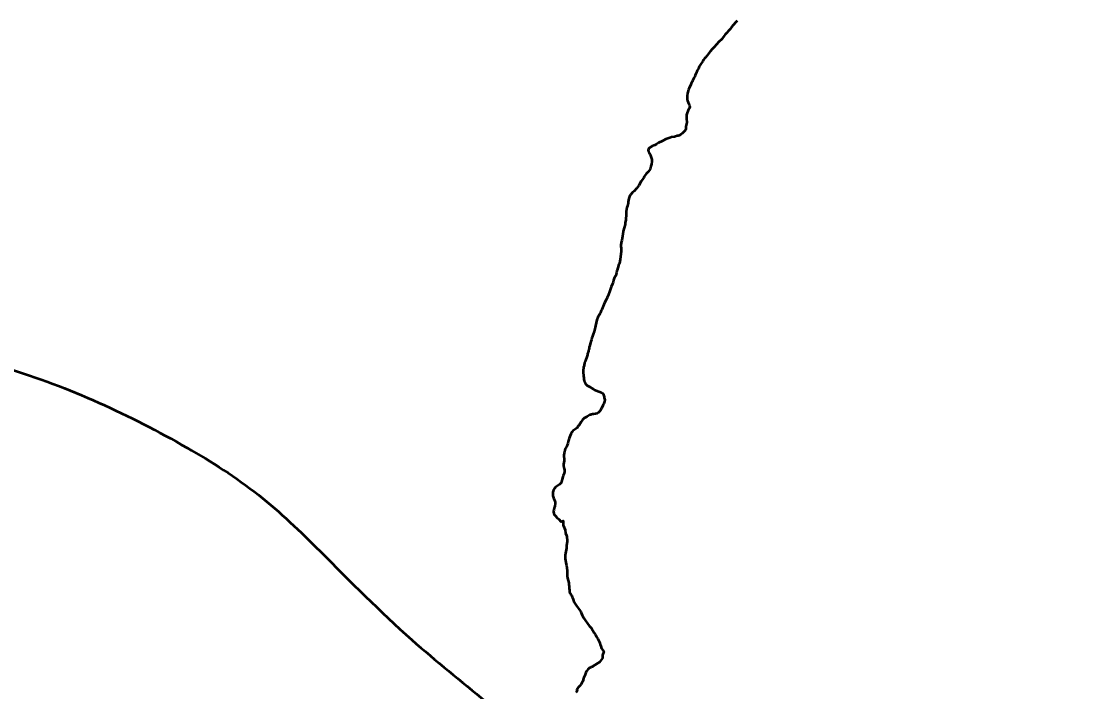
# Model space of a CAD drawing. Extents: x 553962 to 842807, y 8883888 to 9032388.
# Drawn here: x 804986 to 806914, y 9016270 to 9017489 of the extents above; entities that cross this region are included whole.
import ezdxf

# ---------------------------------------------------------------- set-up
doc = ezdxf.new("R2010")
doc.units = 0
doc.header["$LTSCALE"] = 200
doc.layers.add('1', color=7, linetype='Continuous', lineweight=13)

msp = doc.modelspace()

# ---------------------------------------------------------------- linework, layer by layer
at = {"layer": '1', "lineweight": 53}
for points in [[(806287.6, 9017489.3), (806285.2, 9017487.1), (806280.4, 9017481.2), (806277.4, 9017477.8), (806274.9, 9017474.1), (806271.8, 9017470.8), (806269.2, 9017467.4), (806266.3, 9017464.3), (806264.3, 9017462), (806261.5, 9017457.7), (806260, 9017456.1), (806254.8, 9017451.4), (806246.3, 9017441.4), (806244.5, 9017439.6), (806242.6, 9017438), (806238.8, 9017433.5), (806232.9, 9017425.9), (806230.3, 9017422.7), (806228.5, 9017421.1), (806226.5, 9017418.3), (806225.2, 9017416.1), (806221.1, 9017410.2), (806219.9, 9017408.3), (806218.7, 9017406.1), (806217.3, 9017402.6), (806215.3, 9017398.8), (806213.4, 9017394), (806211.5, 9017390.7), (806210.7, 9017388.3), (806209.3, 9017385.5), (806208.8, 9017383.8), (806206.9, 9017380.5), (806206.2, 9017378.7), (806204.3, 9017375.4), (806203.6, 9017373.5), (806200.6, 9017366.9), (806199.7, 9017364.6), (806198.5, 9017359.9), (806197.8, 9017358.1), (806196.8, 9017353), (806196.8, 9017353), (806196.7, 9017351.5), (806197.1, 9017348), (806197.2, 9017346.1)], [(806287.6, 9017489.3), (806285.2, 9017487.1), (806280.4, 9017481.2), (806277.4, 9017477.8), (806274.9, 9017474.1), (806271.8, 9017470.8), (806269.2, 9017467.4), (806266.3, 9017464.3), (806264.3, 9017462), (806261.5, 9017457.7), (806260, 9017456.1), (806254.8, 9017451.4), (806246.3, 9017441.4), (806244.5, 9017439.6), (806242.6, 9017438), (806238.8, 9017433.5), (806232.9, 9017425.9), (806230.3, 9017422.7), (806228.5, 9017421.1), (806226.5, 9017418.3), (806225.2, 9017416.1), (806221.1, 9017410.2), (806219.9, 9017408.3), (806218.7, 9017406.1), (806217.3, 9017402.6), (806215.3, 9017398.8), (806213.4, 9017394), (806211.5, 9017390.7), (806210.7, 9017388.3), (806209.3, 9017385.5), (806208.8, 9017383.8), (806206.9, 9017380.5), (806206.2, 9017378.7), (806204.3, 9017375.4), (806203.6, 9017373.5), (806200.6, 9017366.9), (806199.7, 9017364.6), (806198.5, 9017359.9), (806197.8, 9017358.1), (806196.8, 9017353), (806196.8, 9017353), (806196.7, 9017351.5), (806197.1, 9017348), (806197.2, 9017346.1)], [(806197.2, 9017346.1), (806197.7, 9017344.2), (806198.7, 9017341.1), (806200.2, 9017337.6), (806201.2, 9017335.8), (806201.9, 9017331.9), (806198.9, 9017327.2), (806196.3, 9017320.6), (806195.7, 9017318.7), (806195.5, 9017316.8), (806195.5, 9017311.8), (806196.3, 9017304.3), (806194.4, 9017297.4), (806194.6, 9017292.8), (806193.9, 9017291.3), (806192.6, 9017289.3), (806189.8, 9017286.5), (806187.9, 9017284.9), (806185.7, 9017282.9), (806182.3, 9017280.9), (806180.7, 9017280.5), (806178.9, 9017280.3), (806175.7, 9017279), (806174, 9017278.6), (806168.7, 9017277.7), (806165.3, 9017276.8), (806161.9, 9017275.6), (806160.1, 9017274.7), (806158.4, 9017274.1), (806151.5, 9017270.9), (806145, 9017267.4), (806141.3, 9017265.1), (806138.1, 9017263.7), (806136.5, 9017262.7), (806133.1, 9017261.4), (806128.8, 9017258.5), (806127.6, 9017257.4), (806126.7, 9017255.9), (806126.2, 9017254.6), (806126.1, 9017253.7), (806126.7, 9017252.9), (806127, 9017251.2), (806127.7, 9017249.5), (806128.5, 9017247.8), (806129.5, 9017246.2), (806131.8, 9017240.9), (806132.6, 9017237.2), (806132.7, 9017234), (806132.3, 9017228.9), (806131.8, 9017227.1), (806131.2, 9017225.2), (806130.3, 9017221.9), (806129.5, 9017220.1), (806128.3, 9017217.9), (806125.9, 9017215), (806124, 9017213.4), (806122.3, 9017211.4), (806119.1, 9017206.6), (806118.1, 9017204.5), (806115.7, 9017201.2), (806113.5, 9017197.8), (806109.3, 9017190), (806105.1, 9017184.7), (806100.6, 9017180), (806097.5, 9017177.5), (806094, 9017173), (806092.3, 9017170.3), (806091.2, 9017166.7), (806089.9, 9017160.2), (806089.8, 9017158.2), (806088.6, 9017153.3), (806087.4, 9017149.9), (806086.6, 9017146.4), (806086.2, 9017143), (806086.4, 9017137.7), (806086.4, 9017134.5), (806085.8, 9017131), (806085.4, 9017127.5), (806084.5, 9017122.5), (806084.2, 9017119.1), (806080.9, 9017106.9), (806080, 9017101.8), (806079.7, 9017098.4), (806078.4, 9017090), (806077.3, 9017086.7), (806076.8, 9017084.7), (806076.6, 9017083.1), (806076.7, 9017079.4), (806077.2, 9017076.1), (806076.9, 9017071.1), (806075.1, 9017055.8), (806073.7, 9017048.8), (806072.9, 9017047.1), (806071.2, 9017040.8), (806069.7, 9017036.6), (806069.3, 9017035), (806068.8, 9017031.6), (806067.4, 9017026.7), (806067.4, 9017026.7), (806064.5, 9017022), (806063.7, 9017019.9)], [(806197.2, 9017346.1), (806197.7, 9017344.2), (806198.7, 9017341.1), (806200.2, 9017337.6), (806201.2, 9017335.8), (806201.9, 9017331.9), (806198.9, 9017327.2), (806196.3, 9017320.6), (806195.7, 9017318.7), (806195.5, 9017316.8), (806195.5, 9017311.8), (806196.3, 9017304.3), (806194.4, 9017297.4), (806194.6, 9017292.8), (806193.9, 9017291.3), (806192.6, 9017289.3), (806189.8, 9017286.5), (806187.9, 9017284.9), (806185.7, 9017282.9), (806182.3, 9017280.9), (806180.7, 9017280.5), (806178.9, 9017280.3), (806175.7, 9017279), (806174, 9017278.6), (806168.7, 9017277.7), (806165.3, 9017276.8), (806161.9, 9017275.6), (806160.1, 9017274.7), (806158.4, 9017274.1), (806151.5, 9017270.9), (806145, 9017267.4), (806141.3, 9017265.1), (806138.1, 9017263.7), (806136.5, 9017262.7), (806133.1, 9017261.4), (806128.8, 9017258.5), (806127.6, 9017257.4), (806126.7, 9017255.9), (806126.2, 9017254.6), (806126.1, 9017253.7), (806126.7, 9017252.9), (806127, 9017251.2), (806127.7, 9017249.5), (806128.5, 9017247.8), (806129.5, 9017246.2), (806131.8, 9017240.9), (806132.6, 9017237.2), (806132.7, 9017234), (806132.3, 9017228.9), (806131.8, 9017227.1), (806131.2, 9017225.2), (806130.3, 9017221.9), (806129.5, 9017220.1), (806128.3, 9017217.9), (806125.9, 9017215), (806124, 9017213.4), (806122.3, 9017211.4), (806119.1, 9017206.6), (806118.1, 9017204.5), (806115.7, 9017201.2), (806113.5, 9017197.8), (806109.3, 9017190), (806105.1, 9017184.7), (806100.6, 9017180), (806097.5, 9017177.5), (806094, 9017173), (806092.3, 9017170.3), (806091.2, 9017166.7), (806089.9, 9017160.2), (806089.8, 9017158.2), (806088.6, 9017153.3), (806087.4, 9017149.9), (806086.6, 9017146.4), (806086.2, 9017143), (806086.4, 9017137.7), (806086.4, 9017134.5), (806085.8, 9017131), (806085.4, 9017127.5), (806084.5, 9017122.5), (806084.2, 9017119.1), (806080.9, 9017106.9), (806080, 9017101.8), (806079.7, 9017098.4), (806078.4, 9017090), (806077.3, 9017086.7), (806076.8, 9017084.7), (806076.6, 9017083.1), (806076.7, 9017079.4), (806077.2, 9017076.1), (806076.9, 9017071.1), (806075.1, 9017055.8), (806073.7, 9017048.8), (806072.9, 9017047.1), (806071.2, 9017040.8), (806069.7, 9017036.6), (806069.3, 9017035), (806068.8, 9017031.6), (806067.4, 9017026.7), (806067.4, 9017026.7), (806064.5, 9017022), (806063.7, 9017019.9)], [(806063.7, 9017019.9), (806062.9, 9017018.2), (806062.4, 9017014.7), (806061.4, 9017011.4), (806059.1, 9017006.2), (806057.1, 9017000.8), (806056.2, 9016999.1), (806053.4, 9016990.4), (806051.7, 9016986.8), (806050.4, 9016983.6), (806047, 9016976.8), (806042.1, 9016965), (806040.9, 9016963.1), (806039.8, 9016961.2), (806039.2, 9016959.5), (806038.1, 9016957.7), (806037.5, 9016955.9), (806034.8, 9016950.9), (806032.8, 9016945.9), (806030.5, 9016935.5), (806029.6, 9016932.1), (806028.1, 9016925.2), (806026.3, 9016920), (806025.6, 9016918.2), (806024.6, 9016914.9), (806023.9, 9016913.2), (806023, 9016910), (806021.8, 9016906.5), (806021.5, 9016904.6), (806020.8, 9016902.7), (806020.1, 9016899.5), (806019.1, 9016896.2), (806018.6, 9016893.7), (806017.8, 9016891), (806017.6, 9016889.1), (806015.8, 9016884.1), (806015.6, 9016882.3), (806015.1, 9016880.6), (806011.3, 9016870.3), (806010.6, 9016868.7), (806010.3, 9016866.9), (806009.7, 9016865.2), (806009.5, 9016863.4), (806008.7, 9016860), (806007.8, 9016853.3), (806007.9, 9016851.5), (806007.8, 9016849.8), (806008.3, 9016846.5), (806008.6, 9016843), (806008.9, 9016841.2), (806009.2, 9016837.5), (806009.5, 9016836.1), (806010, 9016834.5), (806010.8, 9016832.6), (806013.5, 9016828.8), (806015.5, 9016827.1), (806018.9, 9016824.8), (806027, 9016820.3), (806028.8, 9016819.1), (806036.2, 9016815.9), (806041.2, 9016814.1), (806043.2, 9016813), (806044.1, 9016811.5), (806045.6, 9016807.9), (806046.1, 9016806.1), (806046.4, 9016804.4), (806047.1, 9016800.9), (806047.1, 9016800), (806046.9, 9016799.1), (806046.8, 9016797.5), (806045.3, 9016794.2), (806044.3, 9016792.4), (806043.8, 9016790.6), (806041.4, 9016785.2), (806039.5, 9016782.1), (806038.2, 9016780.4), (806035.3, 9016777.4), (806033.1, 9016776.1), (806030.2, 9016775.1), (806026.7, 9016774.6), (806024.9, 9016774.6), (806022.6, 9016774.3), (806021.5, 9016773.8), (806019.8, 9016773.4), (806018.1, 9016772.5), (806014.4, 9016770), (806009.9, 9016767.5), (806009, 9016766.9), (806006.5, 9016764.3), (806004.1, 9016760.8), (806000.6, 9016754.7), (805999.6, 9016754), (805999, 9016752.8), (805997.2, 9016750.1), (805994.6, 9016747.9), (805990.9, 9016745.8), (805989.3, 9016744.5), (805987.9, 9016742.8), (805985.8, 9016738.4), (805985.8, 9016738.4), (805982.5, 9016730.9)], [(806063.7, 9017019.9), (806062.9, 9017018.2), (806062.4, 9017014.7), (806061.4, 9017011.4), (806059.1, 9017006.2), (806057.1, 9017000.8), (806056.2, 9016999.1), (806053.4, 9016990.4), (806051.7, 9016986.8), (806050.4, 9016983.6), (806047, 9016976.8), (806042.1, 9016965), (806040.9, 9016963.1), (806039.8, 9016961.2), (806039.2, 9016959.5), (806038.1, 9016957.7), (806037.5, 9016955.9), (806034.8, 9016950.9), (806032.8, 9016945.9), (806030.5, 9016935.5), (806029.6, 9016932.1), (806028.1, 9016925.2), (806026.3, 9016920), (806025.6, 9016918.2), (806024.6, 9016914.9), (806023.9, 9016913.2), (806023, 9016910), (806021.8, 9016906.5), (806021.5, 9016904.6), (806020.8, 9016902.7), (806020.1, 9016899.5), (806019.1, 9016896.2), (806018.6, 9016893.7), (806017.8, 9016891), (806017.6, 9016889.1), (806015.8, 9016884.1), (806015.6, 9016882.3), (806015.1, 9016880.6), (806011.3, 9016870.3), (806010.6, 9016868.7), (806010.3, 9016866.9), (806009.7, 9016865.2), (806009.5, 9016863.4), (806008.7, 9016860), (806007.8, 9016853.3), (806007.9, 9016851.5), (806007.8, 9016849.8), (806008.3, 9016846.5), (806008.6, 9016843), (806008.9, 9016841.2), (806009.2, 9016837.5), (806009.5, 9016836.1), (806010, 9016834.5), (806010.8, 9016832.6), (806013.5, 9016828.8), (806015.5, 9016827.1), (806018.9, 9016824.8), (806027, 9016820.3), (806028.8, 9016819.1), (806036.2, 9016815.9), (806041.2, 9016814.1), (806043.2, 9016813), (806044.1, 9016811.5), (806045.6, 9016807.9), (806046.1, 9016806.1), (806046.4, 9016804.4), (806047.1, 9016800.9), (806047.1, 9016800), (806046.9, 9016799.1), (806046.8, 9016797.5), (806045.3, 9016794.2), (806044.3, 9016792.4), (806043.8, 9016790.6), (806041.4, 9016785.2), (806039.5, 9016782.1), (806038.2, 9016780.4), (806035.3, 9016777.4), (806033.1, 9016776.1), (806030.2, 9016775.1), (806026.7, 9016774.6), (806024.9, 9016774.6), (806022.6, 9016774.3), (806021.5, 9016773.8), (806019.8, 9016773.4), (806018.1, 9016772.5), (806014.4, 9016770), (806009.9, 9016767.5), (806009, 9016766.9), (806006.5, 9016764.3), (806004.1, 9016760.8), (806000.6, 9016754.7), (805999.6, 9016754), (805999, 9016752.8), (805997.2, 9016750.1), (805994.6, 9016747.9), (805990.9, 9016745.8), (805989.3, 9016744.5), (805987.9, 9016742.8), (805985.8, 9016738.4), (805985.8, 9016738.4), (805982.5, 9016730.9)], [(805982.5, 9016730.9), (805982, 9016729), (805981.2, 9016727), (805980.9, 9016725.1), (805979.9, 9016721.2), (805977.7, 9016715.4), (805976.7, 9016713.5), (805975.4, 9016711.5), (805974.9, 9016709.4), (805974.2, 9016705.8), (805973.4, 9016703.7), (805972.8, 9016699.8), (805972.8, 9016698.1), (805973.3, 9016694), (805973.2, 9016689.9), (805972.2, 9016684.1), (805972, 9016682.1), (805972.3, 9016681.2), (805972.9, 9016678.1), (805973.7, 9016675.7), (805973.8, 9016673.7), (805974, 9016671.5), (805973.8, 9016668.7), (805973.5, 9016668.2), (805973.3, 9016667.2), (805971.6, 9016663.2), (805970.7, 9016660.8), (805969.6, 9016656.8), (805969.2, 9016654.4), (805968.7, 9016652.2), (805968, 9016650.1), (805967.4, 9016649.2), (805964.8, 9016647.1), (805959.7, 9016643.5), (805957.4, 9016642.1), (805957.1, 9016641.5), (805957, 9016640.7), (805955.3, 9016639.1), (805954.1, 9016637), (805953.2, 9016635.1), (805952.8, 9016633), (805952.8, 9016630.8), (805952.7, 9016628.7), (805953, 9016626.3), (805953.8, 9016622.7), (805954.6, 9016620.8), (805955.6, 9016618.7), (805956.8, 9016615.1), (805957.1, 9016613.1), (805956.4, 9016606.9), (805955.5, 9016604.4), (805954.5, 9016600.5), (805954.2, 9016598.3), (805954.2, 9016597.3), (805954.8, 9016594.3), (805955.5, 9016591.8), (805955.7, 9016591.6), (805957.1, 9016590.5), (805960.9, 9016586.4), (805963.6, 9016583.8), (805967.5, 9016579.8), (805967.9, 9016579.8), (805971.3, 9016581), (805971.7, 9016581), (805971.7, 9016572.5), (805971.8, 9016572.3), (805972.4, 9016572.1), (805975, 9016564.5), (805976, 9016558.4), (805977.6, 9016554.6), (805978.1, 9016552.7), (805978.2, 9016550.7), (805978.8, 9016546.9), (805978.7, 9016543.3), (805977.6, 9016535.3), (805977.6, 9016531.4), (805976, 9016522.3), (805975.4, 9016518), (805975.4, 9016514.1), (805975.4, 9016512.2), (805977.1, 9016502.4), (805977.7, 9016500), (805978.4, 9016496), (805978.7, 9016489.5), (805978.6, 9016480.9), (805979.2, 9016476.7), (805980.8, 9016472.5), (805982.1, 9016468.2), (805982, 9016466.1), (805982.6, 9016461.7), (805982.7, 9016457.5), (805983, 9016455.4), (805983, 9016453.3), (805983.3, 9016451.2), (805983.7, 9016450.6), (805983.9, 9016449.7), (805984.3, 9016449.4), (805984.5, 9016449), (805984.8, 9016448.7), (805985, 9016448.1), (805985, 9016448.1)], [(805982.5, 9016730.9), (805982, 9016729), (805981.2, 9016727), (805980.9, 9016725.1), (805979.9, 9016721.2), (805977.7, 9016715.4), (805976.7, 9016713.5), (805975.4, 9016711.5), (805974.9, 9016709.4), (805974.2, 9016705.8), (805973.4, 9016703.7), (805972.8, 9016699.8), (805972.8, 9016698.1), (805973.3, 9016694), (805973.2, 9016689.9), (805972.2, 9016684.1), (805972, 9016682.1), (805972.3, 9016681.2), (805972.9, 9016678.1), (805973.7, 9016675.7), (805973.8, 9016673.7), (805974, 9016671.5), (805973.8, 9016668.7), (805973.5, 9016668.2), (805973.3, 9016667.2), (805971.6, 9016663.2), (805970.7, 9016660.8), (805969.6, 9016656.8), (805969.2, 9016654.4), (805968.7, 9016652.2), (805968, 9016650.1), (805967.4, 9016649.2), (805964.8, 9016647.1), (805959.7, 9016643.5), (805957.4, 9016642.1), (805957.1, 9016641.5), (805957, 9016640.7), (805955.3, 9016639.1), (805954.1, 9016637), (805953.2, 9016635.1), (805952.8, 9016633), (805952.8, 9016630.8), (805952.7, 9016628.7), (805953, 9016626.3), (805953.8, 9016622.7), (805954.6, 9016620.8), (805955.6, 9016618.7), (805956.8, 9016615.1), (805957.1, 9016613.1), (805956.4, 9016606.9), (805955.5, 9016604.4), (805954.5, 9016600.5), (805954.2, 9016598.3), (805954.2, 9016597.3), (805954.8, 9016594.3), (805955.5, 9016591.8), (805955.7, 9016591.6), (805957.1, 9016590.5), (805960.9, 9016586.4), (805963.6, 9016583.8), (805967.5, 9016579.8), (805967.9, 9016579.8), (805971.3, 9016581), (805971.7, 9016581), (805971.7, 9016572.5), (805971.8, 9016572.3), (805972.4, 9016572.1), (805975, 9016564.5), (805976, 9016558.4), (805977.6, 9016554.6), (805978.1, 9016552.7), (805978.2, 9016550.7), (805978.8, 9016546.9), (805978.7, 9016543.3), (805977.6, 9016535.3), (805977.6, 9016531.4), (805976, 9016522.3), (805975.4, 9016518), (805975.4, 9016514.1), (805975.4, 9016512.2), (805977.1, 9016502.4), (805977.7, 9016500), (805978.4, 9016496), (805978.7, 9016489.5), (805978.6, 9016480.9), (805979.2, 9016476.7), (805980.8, 9016472.5), (805982.1, 9016468.2), (805982, 9016466.1), (805982.6, 9016461.7), (805982.7, 9016457.5), (805983, 9016455.4), (805983, 9016453.3), (805983.3, 9016451.2), (805983.7, 9016450.6), (805983.9, 9016449.7), (805984.3, 9016449.4), (805984.5, 9016449), (805984.8, 9016448.7), (805985, 9016448.1), (805985, 9016448.1)], [(805985, 9016448.1), (805985.4, 9016447.8), (805985.8, 9016446.7), (805987.1, 9016444.6), (805988.1, 9016442.5), (805989, 9016440.1), (805990.1, 9016436), (805990.9, 9016434), (805992, 9016431.8), (805995.8, 9016426.4), (805999.7, 9016421.9), (806002.7, 9016417.5), (806003.7, 9016415.6), (806004.5, 9016413.9), (806005.9, 9016409.9), (806007.3, 9016406.8), (806008.5, 9016405.6), (806008.6, 9016404.8), (806009.2, 9016404), (806010.1, 9016402.1), (806017, 9016392.7), (806019.6, 9016389.9), (806022.8, 9016386), (806028, 9016377.8), (806030.1, 9016374.1), (806032, 9016370.2), (806034.4, 9016366.4), (806037.4, 9016360.6), (806038.1, 9016358.6), (806039, 9016356.6), (806040, 9016353.2), (806041.5, 9016349), (806045.4, 9016343.8), (806043.1, 9016336.9), (806043.2, 9016331.7), (806037.8, 9016324.2), (806027, 9016317.4), (806026.4, 9016316.7), (806025.8, 9016316.2), (806024, 9016315.7), (806022.5, 9016315.1), (806021.7, 9016314.7), (806020.3, 9016314.1), (806018.7, 9016313.1), (806016.7, 9016311), (806014.8, 9016308.4), (806014.7, 9016308), (806014.2, 9016307.6), (806012.9, 9016305.2), (806011.8, 9016301.8), (806010.2, 9016298.6), (806009.9, 9016297.5), (806009.3, 9016296.6), (806008.8, 9016295.4), (806008.4, 9016293.9), (806007.9, 9016292.8), (806007.8, 9016291.6), (806007.2, 9016289.9), (806005.6, 9016286.7), (806004.9, 9016285.6), (806004.5, 9016284.5), (806002, 9016281.1), (805998.9, 9016278.1), (805997.6, 9016276.3), (805996.7, 9016274.1), (805997.1, 9016272.3), (805994.5, 9016269.4)], [(805985, 9016448.1), (805985.4, 9016447.8), (805985.8, 9016446.7), (805987.1, 9016444.6), (805988.1, 9016442.5), (805989, 9016440.1), (805990.1, 9016436), (805990.9, 9016434), (805992, 9016431.8), (805995.8, 9016426.4), (805999.7, 9016421.9), (806002.7, 9016417.5), (806003.7, 9016415.6), (806004.5, 9016413.9), (806005.9, 9016409.9), (806007.3, 9016406.8), (806008.5, 9016405.6), (806008.6, 9016404.8), (806009.2, 9016404), (806010.1, 9016402.1), (806017, 9016392.7), (806019.6, 9016389.9), (806022.8, 9016386), (806028, 9016377.8), (806030.1, 9016374.1), (806032, 9016370.2), (806034.4, 9016366.4), (806037.4, 9016360.6), (806038.1, 9016358.6), (806039, 9016356.6), (806040, 9016353.2), (806041.5, 9016349), (806045.4, 9016343.8), (806043.1, 9016336.9), (806043.2, 9016331.7), (806037.8, 9016324.2), (806027, 9016317.4), (806026.4, 9016316.7), (806025.8, 9016316.2), (806024, 9016315.7), (806022.5, 9016315.1), (806021.7, 9016314.7), (806020.3, 9016314.1), (806018.7, 9016313.1), (806016.7, 9016311), (806014.8, 9016308.4), (806014.7, 9016308), (806014.2, 9016307.6), (806012.9, 9016305.2), (806011.8, 9016301.8), (806010.2, 9016298.6), (806009.9, 9016297.5), (806009.3, 9016296.6), (806008.8, 9016295.4), (806008.4, 9016293.9), (806007.9, 9016292.8), (806007.8, 9016291.6), (806007.2, 9016289.9), (806005.6, 9016286.7), (806004.9, 9016285.6), (806004.5, 9016284.5), (806002, 9016281.1), (805998.9, 9016278.1), (805997.6, 9016276.3), (805996.7, 9016274.1), (805997.1, 9016272.3), (805994.5, 9016269.4)]]:
    msp.add_lwpolyline(points, dxfattribs=at)
at = {"layer": '1'}
for points in [[(805577.4, 9018684.9), (805671.3, 9018629.8), (805739.9, 9018591.4), (805813.3, 9018518.6), (805875.4, 9018458.6), (805938.7, 9018393.5), (806012.1, 9018310.5), (806028.6, 9018304.1), (806090.6, 9018231.3), (806119.5, 9018153.6), (806148.4, 9018097.6), (806190.1, 9018035.1), (806210.3, 9017999.4), (806260.7, 9017911.4), (806283.3, 9017849), (806299.4, 9017775.2), (806315.6, 9017709), (806362.4, 9017650.3), (806389, 9017629.9), (806456.2, 9017587.6), (806528.7, 9017559.3), (806625.4, 9017545), (806741.4, 9017559.8), (806797.5, 9017573.5), (806910.8, 9017568), (807001.2, 9017560), (807097.8, 9017536.7), (807161.4, 9017516.1), (807228.8, 9017496.7), (807317.7, 9017467.1), (807428.3, 9017418.3), (807491.6, 9017359.6), (807534.7, 9017316.1), (807594.1, 9017240.9), (807596.5, 9017237.1)], [(803184.4, 9016623.4), (803277, 9016627.8), (803431.3, 9016650.1), (803595.8, 9016699), (803754.1, 9016751.8), (803977.2, 9016830.3), (804163, 9016885), (804493.8, 9016911.1), (804729.6, 9016903.7), (804958.1, 9016858.9), (805127.3, 9016795.6), (805287.8, 9016713.7), (805417.6, 9016628.2), (805529.6, 9016525.7), (805696.4, 9016364.9), (805830.9, 9016252.4), (805938, 9016159.9)]]:
    msp.add_spline(points, degree=3, dxfattribs=at)
at = {"layer": '1', "lineweight": 53}
msp.add_spline([(803184.4, 9016623.4), (803277, 9016627.8), (803431.3, 9016650.1), (803595.8, 9016699), (803754.1, 9016751.8), (803977.2, 9016830.3), (804163, 9016885), (804493.8, 9016911.1), (804729.6, 9016903.7), (804958.1, 9016858.9), (805127.3, 9016795.6), (805287.8, 9016713.7), (805417.6, 9016628.2), (805529.6, 9016525.7), (805696.4, 9016364.9), (805830.9, 9016252.4), (805938, 9016159.9)], degree=3, dxfattribs=at)
at = {"layer": '1', "lineweight": 35}
msp.add_spline([(803184.4, 9016623.4), (803277, 9016627.8), (803431.3, 9016650.1), (803595.8, 9016699), (803754.1, 9016751.8), (803977.2, 9016830.3), (804163, 9016885), (804493.8, 9016911.1), (804729.6, 9016903.7), (804958.1, 9016858.9), (805127.3, 9016795.6), (805287.8, 9016713.7), (805417.6, 9016628.2), (805529.6, 9016525.7), (805696.4, 9016364.9), (805830.9, 9016252.4), (805938, 9016159.9)], degree=3, dxfattribs=at)

doc.saveas('drawing.dxf')
